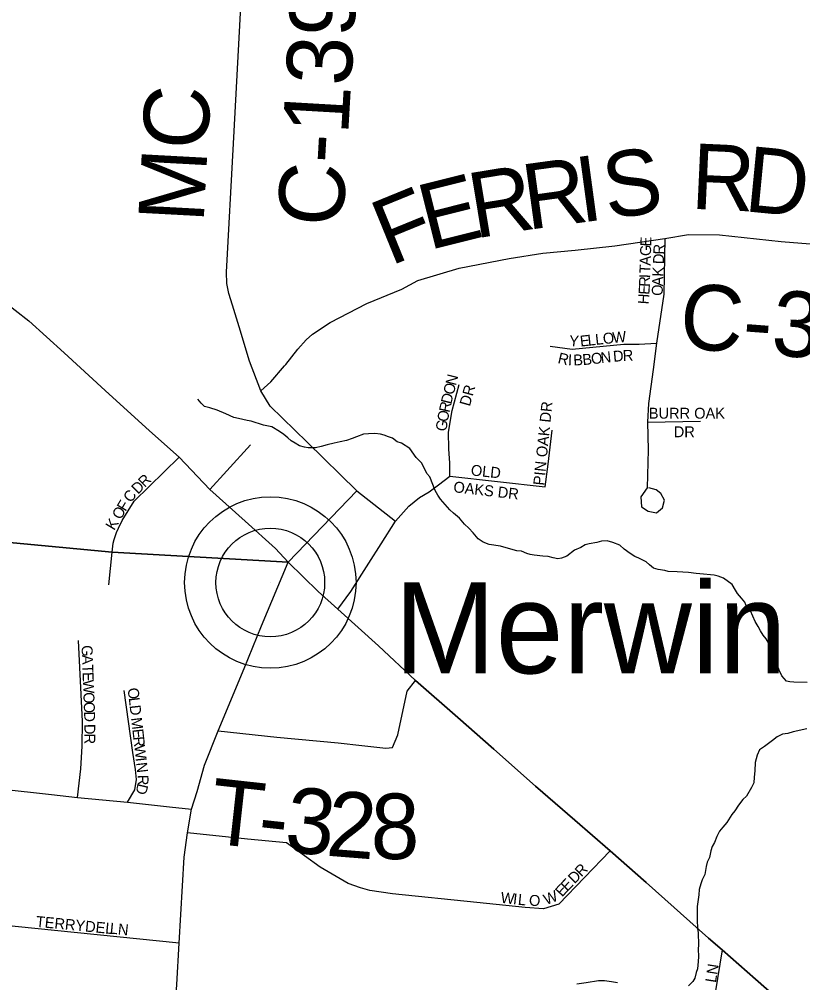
# Model space of a CAD drawing. Extents: x 1310247 to 1664935, y 235267 to 584339.
# Drawn here: x 1468683 to 1472273, y 386758 to 391172 of the extents above; entities that cross this region are included whole.
import ezdxf

# ---------------------------------------------------------------- set-up
doc = ezdxf.new("R2010")
doc.units = 0
for name, color, linetype in [('GM_X_County_Road', 7, 'Continuous'), ('GM_X_County_Road_Text', 7, 'Continuous'), ('GM_X_County_ROW', 7, 'Continuous'), ('GM_X_Minor_River', 7, 'Continuous'), ('GM_X_State_Route', 7, 'Continuous'), ('GM_X_Township', 7, 'Continuous'), ('GM_X_Township_Road', 7, 'Continuous'), ('GM_X_Township_Road_Text', 7, 'Continuous'), ('GM_X_Township_Subdivision', 7, 'Continuous'), ('GM_X_Township_Subdivision_Text', 7, 'Continuous'), ('GM_X_Unincorporated', 7, 'Continuous'), ('GM_X_Unincorporated_Location', 7, 'Continuous'), ('GM_X_Unincorporated_Text', 7, 'Continuous')]:
    doc.layers.add(name, color=color, linetype=linetype)

msp = doc.modelspace()

# ---------------------------------------------------------------- linework, layer by layer
at = {"layer": 'GM_X_County_Road'}
for points in [[(1469659.8, 389862.5), (1469643.4, 389915.8), (1469634.6, 389962.2), (1469632.5, 390013.2), (1469665, 390603.4), (1469732.9, 391886.1), (1469790.6, 392803.4), (1469844, 393652.2), (1469853.6, 393804.9), (1469905.2, 394298.1), (1469933.8, 394869.1)], [(1469898.6, 389583.8), (1469903.9, 389589.8), (1469959.6, 389660.2), (1469997.1, 389703.2), (1470026.4, 389729.7), (1470107, 389782.1), (1470275.1, 389869.6), (1470435.4, 389935.9), (1470509.7, 389975.4), (1470698.5, 390031.6), (1470927.6, 390075.8), (1471082.3, 390099.9), (1471230.9, 390114), (1471411.8, 390134.1), (1471640.8, 390168.2), (1471749.3, 390186.3), (1471891.9, 390184.3), (1472175.2, 390154.2), (1472840.2, 390099.9)], [(1470001.4, 389233.8), (1469832.6, 389398.7), (1469790.5, 389470), (1469737.4, 389605.4), (1469690.5, 389763.1), (1469659.8, 389862.5)], [(1469790.5, 389470), (1469835.2, 389511.3), (1469898.6, 389583.8)], [(1470229.4, 389011), (1470001.4, 389233.8)], [(1469556.2, 389017.9), (1469633.7, 389102.9)], [(1469914.4, 388685.4), (1470229.4, 389011)], [(1469793.3, 388392.8), (1469914.4, 388685.4)], [(1469712.7, 388197.8), (1469793.3, 388392.8)], [(1469323, 385502.2), (1469338.9, 385753.1), (1469349.9, 385925.3), (1469371.4, 386193), (1469392.4, 386569.4), (1469404.8, 386750.3), (1469415.5, 386939.4), (1469438.8, 387333.7), (1469453.8, 387444.7), (1469472.5, 387553.3), (1469497.5, 387634.6), (1469531.3, 387755.2), (1469594.4, 387911.9), (1469712.7, 388197.8)]]:
    msp.add_lwpolyline(points, dxfattribs=at)
at = {"layer": 'GM_X_County_ROW'}
msp.add_lwpolyline([(1469633.7, 389102.9), (1469742.2, 389222)], dxfattribs=at)
at = {"layer": 'GM_X_Minor_River'}
for points in [[(1469801.6, 389313.1), (1469745.7, 389330.2), (1469727.7, 389334.5), (1469687.7, 389343.2), (1469665.7, 389347.6), (1469629.9, 389364.3), (1469590, 389381), (1469556, 389391.7), (1469532.1, 389398.1), (1469516.2, 389412.5), (1469500.5, 389430.8)], [(1472156.1, 388228.2), (1472144.5, 388254.5), (1472130.9, 388278.8), (1472123.3, 388303), (1472105.7, 388333.5), (1472091.9, 388349.8), (1472080.2, 388370), (1472068.5, 388390.3), (1472054.9, 388412.6), (1472033.6, 388461.2), (1472017.8, 388477.5), (1472008.2, 388501.8), (1471992.4, 388520.1), (1471974.7, 388540.5), (1471964.9, 388556.7), (1471949.3, 388583.1), (1471909.6, 388611.9), (1471885.7, 388620.3), (1471867.7, 388624.7), (1471801.6, 388631.8), (1471785.5, 388632.1), (1471749.5, 388636.8), (1471723.4, 388639.2), (1471697.3, 388639.7), (1471657.2, 388642.4), (1471641.2, 388646.7), (1471611.2, 388651.2), (1471589.2, 388657.6), (1471571.4, 388672), (1471555.6, 388686.3), (1471521.7, 388703), (1471503.8, 388711.3), (1471481.9, 388723.7), (1471454.2, 388744.3), (1471434.4, 388762.7), (1471402.5, 388775.3), (1471376.5, 388781.8), (1471350.4, 388780.2), (1471330.2, 388774.6), (1471294, 388769.2), (1471275.8, 388763.5), (1471255.6, 388751.8), (1471227.3, 388740.2), (1471192.7, 388712.8), (1471168.5, 388703.1), (1471150.3, 388699.4), (1471130.3, 388703.8), (1471106.3, 388710.2), (1471082.3, 388712.7), (1471042.2, 388717.4), (1471024.2, 388719.7), (1471008.2, 388724), (1470984.3, 388734.5), (1470962.3, 388736.8), (1470924.3, 388747.6), (1470888.3, 388758.2), (1470836.3, 388765.2), (1470808.3, 388775.7), (1470786.5, 388792.1), (1470762.9, 388818.6), (1470743.2, 388841), (1470723.4, 388859.5), (1470699.8, 388886), (1470672.1, 388908.5), (1470656.3, 388924.9), (1470634.6, 388949.3), (1470612.9, 388973.8), (1470601.2, 388992.1), (1470589.5, 389012.3), (1470564.4, 389075), (1470550.7, 389091.3), (1470527.4, 389137.9), (1470501.7, 389164.4), (1470472.3, 389205.1), (1470434.6, 389229.8), (1470414.6, 389236.2), (1470392.8, 389252.6), (1470374.8, 389258.9), (1470354.9, 389267.3), (1470338.9, 389271.6), (1470312.9, 389274.1), (1470282.7, 389272.6), (1470260.6, 389271), (1470228.3, 389259.5), (1470208.1, 389251.8), (1470181.8, 389242.2), (1470153.6, 389236.7), (1470125.4, 389229.2), (1470093.2, 389221.7), (1470067, 389214.2), (1470040.8, 389208.6), (1470006.6, 389209.2), (1469990.6, 389211.5), (1469966.6, 389217.9), (1469946.8, 389230.3), (1469928.9, 389240.6), (1469913.1, 389255), (1469895.2, 389269.3), (1469875.4, 389283.7), (1469839.6, 389304.4), (1469801.6, 389313.1)], [(1472293.1, 388133.5), (1472232.9, 388134.5), (1472214.8, 388136.8), (1472198.8, 388139.1), (1472177.1, 388163.6), (1472165.5, 388189.9), (1472159.8, 388206), (1472156.1, 388228.2)], [(1472291.5, 387920.7), (1472271.4, 387917), (1472251.2, 387911.4), (1472229, 387907.8), (1472204.8, 387900.1), (1472180.7, 387896.6), (1472156.4, 387884.9), (1472134, 387867.3), (1472097.4, 387839.8), (1472075.1, 387824.1), (1472064.6, 387800.2), (1472056, 387766.3), (1472053.4, 387728.2), (1472050.9, 387700.1), (1472048.5, 387674), (1472038.1, 387652.1), (1472015.3, 387612.4), (1471999, 387596.6), (1471978.5, 387570.9), (1471962, 387545.1), (1471947.7, 387529.3), (1471925, 387491.5), (1471906.5, 387469.8), (1471892.2, 387452), (1471879.7, 387428.1), (1471869.2, 387400.1), (1471858.9, 387382.3), (1471852.5, 387362.3), (1471846, 387332.3), (1471835.6, 387310.4), (1471831.3, 387290.4), (1471824.6, 387254.4), (1471812.2, 387228.5), (1471805.8, 387210.5), (1471799.4, 387184.6), (1471797, 387160.5), (1471790, 387106.4), (1471789, 387046.2), (1471790.4, 387006), (1471794, 386985.9), (1471795.1, 386931.7), (1471794.8, 386911.6), (1471796.2, 386877.4), (1471793.8, 386855.4), (1471791.3, 386821.3), (1471785, 386805.4), (1471778.5, 386779.4), (1471770.2, 386763.5), (1471749.8, 386743.7)], [(1471424.9, 386757.5), (1471396.8, 386762), (1471364.8, 386766.5), (1471336.7, 386767), (1471280.3, 386758), (1471238.1, 386750.7)]]:
    msp.add_lwpolyline(points, dxfattribs=at)
at = {"layer": 'GM_X_State_Route'}
msp.add_lwpolyline([(1468601.2, 389887.5), (1468726.2, 389790.6), (1468888.7, 389643.7), (1469076.3, 389471.9), (1469280.3, 389286), (1469416.1, 389165.7), (1469556.2, 389017.9), (1469717.6, 388872.8), (1469856.9, 388747.9), (1469914.4, 388685.4), (1470053.2, 388550.6), (1470142, 388469.8), (1470328.6, 388301.9), (1470498.7, 388143.1), (1470692.2, 387973.6), (1470858.3, 387828), (1471048.4, 387658.4), (1471229.3, 387502.6), (1471391.1, 387362.3), (1471556.3, 387217.5), (1471841.7, 386961.9), (1471903.4, 386908), (1472056.2, 386774.4), (1472272.8, 386585)], dxfattribs=at)
at = {"layer": 'GM_X_Township'}
for points in [[(1474999.3, 392923.3), (1473511.9, 389396.4), (1473212.8, 388687.1), (1472733.2, 387549.8), (1472704, 387480.7), (1472311.6, 386550), (1472272.8, 386585), (1472056.3, 386774.4), (1471903.4, 386907.9), (1471841.7, 386961.8), (1471556.3, 387217.5), (1471391.1, 387362.3), (1471229.3, 387502.6), (1471048.4, 387658.4), (1470858.3, 387828), (1470692.2, 387973.6), (1470498.7, 388143.1), (1470328.6, 388301.9), (1470142, 388469.8), (1470053.2, 388550.6), (1469914.4, 388685.4), (1469108.8, 388730.1), (1468217, 388814.3)], [(1468217, 388814.3), (1469108.8, 388730.1), (1469914.4, 388685.4), (1470053.2, 388550.6), (1470142, 388469.8), (1470328.6, 388301.9), (1470498.7, 388143.1), (1470692.2, 387973.6), (1470858.3, 387828), (1471048.4, 387658.4), (1471229.3, 387502.6), (1471391.1, 387362.3), (1471556.3, 387217.5), (1471841.7, 386961.8), (1471903.4, 386907.9), (1472056.3, 386774.4), (1472272.8, 386585)]]:
    msp.add_lwpolyline(points, dxfattribs=at)
at = {"layer": 'GM_X_Township_Road'}
for points in [[(1470229.4, 389011), (1470407, 388873.2)], [(1469594.4, 387911.9), (1469862.9, 387883.2), (1470144.2, 387857.1), (1470252.5, 387844.7), (1470363.4, 387833.1), (1470393.5, 387836.2), (1470418.2, 387893.1), (1470461, 388093.4), (1470498.7, 388143.1)], [(1466908.2, 387920.1), (1467709.4, 387756.6), (1467871.9, 387722.7), (1467948.2, 387714.2), (1468104.2, 387699.8), (1468372.4, 387670.5), (1468830.5, 387619.6), (1468949.5, 387606.3), (1469178.4, 387585), (1469370.9, 387564.1), (1469472.5, 387553.3)]]:
    msp.add_lwpolyline(points, dxfattribs=at)
at = {"layer": 'GM_X_Township_Subdivision'}
for points in [[(1471640.8, 390168.2), (1471636.8, 389913.1), (1471603.6, 389688.1), (1471588.6, 389567.5), (1471566.4, 389411.8), (1471562.4, 389326.5), (1471564.4, 389199.9), (1471560.3, 389025.9), (1471531, 388984), (1471533.9, 388937.7), (1471564.3, 388917.8), (1471603, 388911), (1471630.1, 388933.4), (1471639.8, 388968.4), (1471623.2, 388999.2), (1471601.2, 389015.4), (1471567.9, 389024.8)], [(1471116.4, 389674), (1471216.9, 389659.9), (1471452.9, 389683), (1471523.2, 389683), (1471603.6, 389688.1)], [(1470574, 389016.8), (1470603.7, 389039.3), (1470656.1, 389078.6), (1470656.1, 389138.3), (1470651.7, 389203.8), (1470650.2, 389279.6), (1470666.3, 389380.1), (1470698.6, 389498.7)], [(1471562.4, 389326.5), (1471805.5, 389330.5)], [(1471109.1, 389160), (1471124.5, 389289.8)], [(1469117.8, 388787.9), (1469127.6, 388820.2), (1469137.3, 388840.5), (1469154.1, 388876.1), (1469209.6, 388964.7), (1469416.1, 389165.7)], [(1471093.6, 389030.1), (1471105.9, 389133.5), (1471109.1, 389160)], [(1470656.1, 389078.6), (1471093.6, 389030.1)], [(1470142, 388469.8), (1470203, 388550.7), (1470284.3, 388680.3), (1470341.2, 388768), (1470407, 388873.2), (1470468.2, 388941.7), (1470517.7, 388981), (1470561.4, 389007.2), (1470574, 389016.8)], [(1469093.3, 388580.3), (1469108.7, 388730.1), (1469113.1, 388772.2), (1469117.8, 388787.9)], [(1468949.5, 387606.3), (1468964.7, 387737.5), (1468971.3, 387841.7), (1468972, 387954.1), (1468954.9, 388325.8)], [(1469178.4, 387585), (1469212.3, 387641.1), (1469220.1, 387689.4), (1469214.9, 387735.1), (1469203.8, 387812.7), (1469164, 388097.3)], [(1471391.1, 387362.3), (1471155.8, 387117.9), (1471084.5, 387096.4), (1471001.9, 387102.1), (1470779, 387125.8), (1470393.2, 387165.4), (1470289.1, 387180.1), (1470246.1, 387192.6), (1470189.5, 387212.9), (1470061.7, 387286.5), (1469990.4, 387339.7), (1469907.9, 387398.5), (1469729.1, 387415.5), (1469453.8, 387444.7)], [(1469415.5, 386939.4), (1468663.5, 387015.9), (1467806.7, 387107.3)], [(1471903.4, 386908), (1471764.4, 386054.3), (1471721.2, 385847.5), (1471705.6, 385740.5)]]:
    msp.add_lwpolyline(points, dxfattribs=at)
at = {"layer": 'GM_X_Unincorporated'}
for radius in [392.8, 249]:
    msp.add_circle((1469833.3, 388591.4), radius, dxfattribs=at)
at = {"layer": 'GM_X_Unincorporated_Location'}
msp.add_line((1469833.3, 388591.4), (1469833.3, 388591.4), dxfattribs=at)

# ---------------------------------------------------------------- texts
at = {"layer": 'GM_X_County_Road_Text'}
for s, rotation, p in [('C-139', 86.6989, (1470165.4, 390217.8)), ('MC', 86.9178, (1469527.2, 390236.6)), ('S', 7.7061, (1471378, 390256.6)), ('R', 357.3647, (1471757.8, 390304.3)), ('D', 354.4764, (1471999.9, 390293.2)), ('R', 7.8105, (1471011.9, 390206.6)), ('I', 7.7117, (1471255.9, 390240.1)), ('R', 9.3776, (1470771, 390166.8)), ('E', 14.0737, (1470559.7, 390113.5)), ('F', 22.1984, (1470382.9, 390040.5)), ('C-381', 355.6213, (1471702.2, 389666.3))]:
    msp.add_text(s, height=300, rotation=rotation, dxfattribs=at).set_placement(p)
at = {"layer": 'GM_X_Township_Road_Text'}
for s, rotation, p in [('T', 353.7048, (1469544.9, 387398.2)), ('3', 354.1274, (1469892.8, 387360)), ('2', 355.4752, (1470084.3, 387340.4)), ('8', 359.7677, (1470293, 387324.8)), ('-', 353.7898, (1469768.4, 387373.5))]:
    msp.add_text(s, height=300, rotation=rotation, dxfattribs=at).set_placement(p)
at = {"layer": 'GM_X_Township_Subdivision_Text'}
for s, rotation, p in [('G', 88.045, (1471577.3, 390086.5)), ('E', 88.0466, (1471578.8, 390130.4)), ('R', 87.6652, (1471638.3, 390093.2)), ('D', 87.6605, (1471636.5, 390049.2)), ('T', 88.0326, (1471574.6, 390007.3)), ('A', 88.0108, (1471575.8, 390042.5)), ('K', 87.6605, (1471634.2, 389992)), ('R', 88.057, (1471572.5, 389945.7)), ('I', 88.0326, (1471573.8, 389985.3)), ('A', 87.726, (1471632.4, 389948.1)), ('E', 86.3685, (1471570.2, 389909)), ('O', 88.4696, (1471631.2, 389904.3)), ('H', 86.1728, (1471567.2, 389864.9)), ('O', 6.1978, (1471359.9, 389683.5)), ('W', 5.3877, (1471403.5, 389688.2)), ('Y', 356.0187, (1471201.3, 389674.9)), ('E', 6.3213, (1471255, 389672)), ('L', 6.2135, (1471290, 389675.9)), ('L', 6.2212, (1471325, 389679.7)), ('N', 6.2412, (1471349.6, 389596)), ('D', 5.1647, (1471406.2, 389602.2)), ('R', 2.575, (1471449.4, 389606.1)), ('R', 346.6176, (1471147.7, 389597.4)), ('I', 357.4797, (1471196.5, 389586.8)), ('B', 1.6444, (1471222.4, 389585.8)), ('B', 5.6613, (1471265.8, 389587.2)), ('O', 6.3236, (1471305.9, 389591.2)), ('N', 75.9584, (1470683.7, 389491.3)), ('O', 75.9797, (1470673, 389448.6)), ('DR', 74.4709, (1470747.6, 389396)), ('D', 76.0486, (1470662.4, 389405.9)), ('R', 77.6898, (1470654.1, 389367.6)), ('PIN OAK DR', 84.2168, (1471087.7, 389034.4)), ('BURR OAK', 0, (1471567.8, 389342.1)), ('O', 80.0275, (1470646.5, 389324.8)), ('G', 80.092, (1470639, 389281.4)), ('DR', 0, (1471682.2, 389257)), ('OLD', 354.0895, (1470750.4, 389082.4)), ('R', 45, (1469257.5, 389024.4)), ('D', 45.1391, (1469226.5, 388993.2)), ('OAKS DR', 353.4534, (1470670.3, 389005.7)), ('C', 51.2112, (1469193.4, 388954)), ('F', 59.1674, (1469169.6, 388913.9)), ('O', 59.2087, (1469147.1, 388876.1)), ('K', 59.1787, (1469117.7, 388827)), ('G', 272.164, (1468968, 388303.4)), ('A', 272.164, (1468969.7, 388259.4)), ('T', 272.1773, (1468971.4, 388215.4)), ('E', 272.1585, (1468972.7, 388180.3)), ('W', 272.1715, (1468974, 388145.1)), ('O', 276.5285, (1469179.2, 388106.3)), ('O', 272.164, (1468976.2, 388087.9)), ('L', 276.5465, (1469184.2, 388062.5)), ('O', 272.164, (1468977.9, 388043.9)), ('D', 276.5502, (1469188.2, 388027.6)), ('D', 271.88, (1468979.5, 388000)), ('D', 270.153, (1468981.1, 387943.3)), ('M', 276.5449, (1469194.7, 387970.7)), ('R', 270, (1468981.3, 387899.3)), ('E', 276.5152, (1469200.7, 387918.3)), ('R', 276.5427, (1469204.7, 387883.3)), ('W', 276.537, (1469209.2, 387843.9)), ('I', 276.5332, (1469215.7, 387787.1)), ('N', 276.5401, (1469218.2, 387765.2)), ('D', 256.812, (1469225.8, 387673.3)), ('R', 271.19, (1469224.7, 387709.6)), ('D', 45.7157, (1471227.9, 387208.5)), ('R', 45.7273, (1471258.7, 387240)), ('E', 45.7149, (1471194.1, 387173.8)), ('W', 21.6998, (1471097.4, 387112.9)), ('E', 47.8484, (1471170.8, 387148.1)), ('W', 353.4463, (1470886.9, 387124.4)), ('I', 353.4537, (1470943.8, 387117.9)), ('L', 354.1092, (1470966.2, 387115.3)), ('O', 357.9661, (1471018.1, 387110.6)), ('TERRYDEL', 354.5225, (1468757.1, 387014.2)), ('LN', 353.9934, (1469096, 386983.4)), ('LN', 81.0327, (1471875.4, 386755.7))]:
    msp.add_text(s, height=50, rotation=rotation, dxfattribs=at).set_placement(p)
at = {"layer": 'GM_X_Unincorporated_Text'}
msp.add_text('Merwin', height=417, rotation=0, dxfattribs=at).set_placement((1470401.8, 388175.2))

doc.saveas('drawing.dxf')
